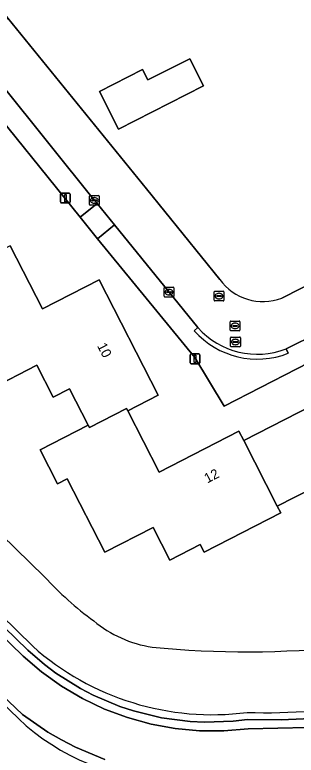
# Model space of a CAD drawing. Extents: x 162722 to 165104, y 384719 to 386284.
# Drawn here: x 163705.8 to 163734.5, y 384804.3 to 384879.9 of the extents above; entities that cross this region are included whole.
import ezdxf

# ---------------------------------------------------------------- set-up
doc = ezdxf.new("R2010")
doc.units = 0
for name, color, linetype in [('IMGEO_Berm_groen', 7, 'Continuous'), ('IMGEO_Erf', 7, 'Continuous'), ('IMGEO_Gemengd_bos', 7, 'Continuous'), ('IMGEO_Groenvoorziening', 7, 'Continuous'), ('IMGEO_Hek', 7, 'Continuous'), ('IMGEO_Kolk', 7, 'Continuous'), ('IMGEO_Lichtmast', 7, 'Continuous'), ('IMGEO_Moeras', 7, 'Continuous'), ('IMGEO_Pand', 7, 'Continuous'), ('IMGEO_Pand_nummerreeks', 7, 'Continuous'), ('IMGEO_Rijbaan_lokaal_open', 7, 'Continuous'), ('IMGEO_Rioolput', 7, 'Continuous'), ('IMGEO_Voetpad_open', 7, 'Continuous')]:
    doc.layers.add(name, color=color, linetype=linetype)

msp = doc.modelspace()

# ---------------------------------------------------------------- linework, layer by layer
at = {"layer": 'IMGEO_Berm_groen'}
msp.add_lwpolyline([(163714.958, 384803.812), (163711.989, 384805.077), (163710.555, 384805.819), (163709.16, 384806.63), (163706.545, 384808.42), (163682.557, 384831.217), (163680.479, 384833.392), (163678.562, 384835.713), (163678.197, 384835.444), (163680.683, 384832.479), (163706.139, 384808.003)], dxfattribs=at)
msp.add_arc((163722.127, 384824.936), 23.288, 226.64349, 269.02312, dxfattribs=at)
at = {"layer": 'IMGEO_Erf'}
for points in [[(163679.55, 384911.309), (163688.362, 384900.411), (163688.262, 384900.349), (163695.837, 384890.93), (163705.052, 384879.586), (163719.232, 384862.132), (163726.729, 384852.876)], [(163738.311, 384845.645), (163727.158, 384839.91), (163724.179, 384844.915), (163714.216, 384857.037), (163712.454, 384859.238), (163701.751, 384872.467)], [(163733.052, 384850.955), (163760.739, 384865.014)], [(163705.313, 384856.295), (163708.601, 384849.88), (163714.389, 384852.846), (163720.439, 384841.041), (163717.322, 384839.444), (163720.527, 384833.19), (163728.684, 384837.37), (163729.169, 384836.424), (163740.286, 384842.121)], [(163736.28, 384831.592), (163732.597, 384829.704), (163732.949, 384829.011), (163725.116, 384824.997), (163724.714, 384825.782), (163721.623, 384824.198), (163719.908, 384827.545), (163714.977, 384825.019), (163711.134, 384832.518), (163710.123, 384832), (163708.347, 384835.465), (163713.273, 384837.99), (163711.371, 384841.703), (163709.682, 384840.837), (163708.008, 384844.104), (163703.261, 384841.671)], [(163683.525, 384843.812), (163682.516, 384843.215), (163682.889, 384838.43), (163683.439, 384839.037), (163694.511, 384828.206), (163707.608, 384815.394)], [(163688.409, 384842.314), (163699.897, 384831.148), (163708.809, 384822.485)], [(163708.809, 384822.485), (163699.897, 384831.148), (163688.409, 384842.314)]]:
    msp.add_lwpolyline(points, dxfattribs=at)
msp.add_lwpolyline([(163723.664, 384875.433), (163725.072, 384872.655), (163716.365, 384868.242), (163714.419, 384872.081), (163718.839, 384874.321), (163719.376, 384873.26)], close=True, dxfattribs=at)
for centre, radius, start, end in [((163731.148, 384856.054), 5.443, 215.72427, 290.47696), ((163735.137, 384846.784), 35.827, 222.70509, 233.51607), ((163735.137, 384846.784), 35.827, 222.70509, 233.51607), ((163721.732, 384827.589), 12.44, 230.58877, 261.06998), ((163721.732, 384827.589), 12.44, 230.58877, 261.06998), ((163725.978, 384836.026), 27.625, 228.3184, 277.3383), ((163729.505, 384914.922), 100.094, 264.43638, 275.93504), ((163729.505, 384914.922), 100.094, 264.43638, 275.93504), ((163731.355, 384872.971), 64.37, 268.35499, 280.2761)]:
    msp.add_arc(centre, radius, start, end, dxfattribs=at)
at = {"layer": 'IMGEO_Gemengd_bos'}
msp.add_lwpolyline([(163707.608, 384815.394), (163694.511, 384828.206), (163693.84, 384827.84), (163707.119, 384814.998), (163708.798, 384813.547), (163709.977, 384812.661), (163712.47, 384811.086), (163713.777, 384810.402), (163716.492, 384809.252), (163717.893, 384808.789), (163720.759, 384808.094), (163723.683, 384807.713), (163725.156, 384807.642), (163728.104, 384807.74), (163729.569, 384807.909), (163733.004, 384807.892), (163735.291, 384807.981), (163739.848, 384808.398), (163743.207, 384808.923), (163742.838, 384809.633)], dxfattribs=at)
for centre, radius, start, end in [((163725.978, 384836.026), 27.625, 228.3184, 277.3383), ((163731.355, 384872.971), 64.37, 268.35499, 280.2761)]:
    msp.add_arc(centre, radius, start, end, dxfattribs=at)
at = {"layer": 'IMGEO_Groenvoorziening'}
for points in [[(163735.703, 384807.091), (163729.624, 384806.943), (163727.135, 384806.743), (163724.639, 384806.761), (163722.153, 384806.996), (163719.698, 384807.447), (163717.291, 384808.111), (163714.951, 384808.982), (163712.696, 384810.054), (163710.543, 384811.319), (163708.509, 384812.767), (163706.609, 384814.386), (163682.411, 384837.903)], [(163682.411, 384837.903), (163706.609, 384814.386), (163708.509, 384812.767), (163710.543, 384811.319), (163712.696, 384810.054), (163714.951, 384808.982), (163717.291, 384808.111), (163719.698, 384807.447), (163722.153, 384806.996), (163724.639, 384806.761), (163727.135, 384806.743), (163729.624, 384806.943), (163735.703, 384807.091)], [(163682.557, 384831.217), (163706.545, 384808.42), (163709.16, 384806.63), (163710.555, 384805.819), (163711.989, 384805.077), (163714.958, 384803.812)], [(163784.994, 384803.563), (163775.549, 384821.775), (163753.19, 384811.537), (163748.82, 384810.18), (163746.601, 384809.617), (163743.207, 384808.923), (163739.848, 384808.398), (163735.291, 384807.981), (163733.004, 384807.892), (163729.569, 384807.909), (163728.104, 384807.74), (163725.156, 384807.642), (163723.683, 384807.713), (163720.759, 384808.094), (163717.893, 384808.789), (163716.492, 384809.252), (163713.777, 384810.402), (163712.47, 384811.086), (163709.977, 384812.661), (163708.798, 384813.547), (163707.119, 384814.998), (163693.84, 384827.84)]]:
    msp.add_lwpolyline(points, dxfattribs=at)
at = {"layer": 'IMGEO_Hek'}
for points in [[(163714.958, 384803.812), (163711.989, 384805.077), (163710.555, 384805.819), (163709.16, 384806.63), (163706.545, 384808.42), (163682.557, 384831.217), (163680.479, 384833.392), (163678.562, 384835.713), (163677.842, 384840.47)], [(163743.207, 384808.923), (163739.848, 384808.398), (163735.291, 384807.981), (163733.004, 384807.892), (163729.569, 384807.909), (163728.104, 384807.74), (163725.156, 384807.642), (163723.683, 384807.713), (163720.759, 384808.094), (163717.893, 384808.789), (163716.492, 384809.252), (163713.777, 384810.402), (163712.47, 384811.086), (163709.977, 384812.661), (163708.798, 384813.547), (163707.119, 384814.998), (163693.84, 384827.84)]]:
    msp.add_lwpolyline(points, dxfattribs=at)
at = {"layer": 'IMGEO_Kolk'}
for p, q in [((163713.483, 384861.455), (163714.335, 384861.455)), ((163713.408, 384860.529), (163713.408, 384861.381)), ((163713.667, 384860.949), (163713.667, 384860.961)), ((163714.105, 384860.912), (163713.707, 384860.912)), ((163713.71, 384860.998), (163714.108, 384860.998)), ((163713.896, 384861.235), (163713.921, 384861.235)), ((163714.151, 384860.961), (163714.151, 384860.949)), ((163714.409, 384861.381), (163714.409, 384860.529)), ((163714.335, 384860.455), (163713.483, 384860.455)), ((163713.919, 384860.675), (163713.894, 384860.675)), ((163721.033, 384851.152), (163721.033, 384852.004)), ((163721.108, 384852.078), (163721.96, 384852.078)), ((163721.335, 384851.621), (163721.733, 384851.621)), ((163721.521, 384851.858), (163721.546, 384851.858)), ((163722.034, 384852.004), (163722.034, 384851.152)), ((163721.96, 384851.078), (163721.108, 384851.078)), ((163721.292, 384851.572), (163721.292, 384851.584)), ((163721.73, 384851.535), (163721.332, 384851.535)), ((163721.544, 384851.298), (163721.519, 384851.298)), ((163721.776, 384851.584), (163721.776, 384851.572))]:
    msp.add_line(p, q, dxfattribs=at)
for points in [[(163713.483, 384861.455), (163714.335, 384861.455)], [(163713.408, 384860.529), (163713.408, 384861.381)], [(163714.409, 384861.381), (163714.409, 384860.529)], [(163714.335, 384860.455), (163713.483, 384860.455)], [(163721.033, 384851.152), (163721.033, 384852.004)], [(163721.108, 384852.078), (163721.96, 384852.078)], [(163722.034, 384852.004), (163722.034, 384851.152)], [(163721.96, 384851.078), (163721.108, 384851.078)]]:
    msp.add_lwpolyline(points, dxfattribs=at)
for centre, radius, start, end in [((163713.485, 384861.379), 0.0765, 91.55205, 178.44795), ((163713.485, 384861.379), 0.0765, 91.55205, 178.44795), ((163714.333, 384861.379), 0.0765, 1.55205, 88.44795), ((163714.333, 384861.379), 0.0765, 1.55205, 88.44795), ((163713.707, 384860.958), 0.0403, 85.87752, 175.75265), ((163713.704, 384860.948), 0.0366, 178.93798, 274.71019), ((163714.108, 384860.955), 0.043, 264.86636, 352.45326), ((163714.112, 384860.96), 0.0386, 1.73085, 96.63898), ((163713.485, 384860.531), 0.0765, 181.55205, 268.44795), ((163713.485, 384860.531), 0.0765, 181.55205, 268.44795), ((163714.333, 384860.531), 0.0765, 271.55205, 358.44795), ((163714.333, 384860.531), 0.0765, 271.55205, 358.44795), ((163721.11, 384852.002), 0.0765, 91.55205, 178.44795), ((163721.11, 384852.002), 0.0765, 91.55205, 178.44795), ((163721.332, 384851.581), 0.0403, 85.87752, 175.75265), ((163721.737, 384851.583), 0.0386, 1.73085, 96.63898), ((163721.958, 384852.002), 0.0765, 1.55205, 88.44795), ((163721.958, 384852.002), 0.0765, 1.55205, 88.44795), ((163721.11, 384851.154), 0.0765, 181.55205, 268.44795), ((163721.11, 384851.154), 0.0765, 181.55205, 268.44795), ((163721.329, 384851.571), 0.0366, 178.93798, 274.71019), ((163721.733, 384851.578), 0.043, 264.86636, 352.45326), ((163721.958, 384851.154), 0.0765, 271.55205, 358.44795), ((163721.958, 384851.154), 0.0765, 271.55205, 358.44795)]:
    msp.add_arc(centre, radius, start, end, dxfattribs=at)
for centre, major_axis, ratio, start_param, end_param in [((163713.895, 384860.955), (-0.387, 0.002), 0.722429, 4.712389, 7.853982), ((163713.92, 384860.955), (-0.39, 0.002), 0.717154, 1.570796, 4.712389), ((163721.52, 384851.578), (-0.387, 0.002), 0.722429, 4.712389, 7.853982), ((163721.545, 384851.578), (-0.39, 0.002), 0.717154, 1.570796, 4.712389)]:
    msp.add_ellipse(centre, major_axis=major_axis, ratio=ratio, start_param=start_param, end_param=end_param, dxfattribs=at)
at = {"layer": 'IMGEO_Lichtmast'}
for p, q in [((163710.449, 384860.788), (163710.449, 384861.588)), ((163710.449, 384861.588), (163710.449, 384860.788)), ((163710.549, 384861.688), (163711.339, 384861.688)), ((163711.339, 384861.688), (163710.549, 384861.688)), ((163711.439, 384861.588), (163711.439, 384860.788)), ((163711.439, 384860.788), (163711.439, 384861.588)), ((163711.339, 384860.688), (163710.549, 384860.688)), ((163710.549, 384860.688), (163711.339, 384860.688)), ((163723.698, 384844.364), (163723.698, 384845.164)), ((163723.698, 384845.164), (163723.698, 384844.364)), ((163723.798, 384845.264), (163724.588, 384845.264)), ((163724.588, 384845.264), (163723.798, 384845.264)), ((163724.688, 384845.164), (163724.688, 384844.364)), ((163724.688, 384844.364), (163724.688, 384845.164)), ((163724.588, 384844.264), (163723.798, 384844.264)), ((163723.798, 384844.264), (163724.588, 384844.264))]:
    msp.add_line(p, q, dxfattribs=at)
for points in [[(163710.869, 384861.563), (163711.019, 384861.563), (163711.019, 384860.813), (163710.869, 384860.813), (163710.869, 384861.563)], [(163724.118, 384845.139), (163724.268, 384845.139), (163724.268, 384844.389), (163724.118, 384844.389), (163724.118, 384845.139)]]:
    msp.add_lwpolyline(points, dxfattribs=at)
for centre, start, end in [((163710.549, 384861.588), 90, 180), ((163710.549, 384861.588), 90, 180), ((163711.339, 384861.588), 0, 90), ((163711.339, 384861.588), 360, 90), ((163710.549, 384860.788), 180, 270), ((163710.549, 384860.788), 180, 270), ((163711.339, 384860.788), 270, 0), ((163711.339, 384860.788), 270, 0), ((163723.798, 384845.164), 90, 180), ((163723.798, 384845.164), 90, 180), ((163724.588, 384845.164), 0, 90), ((163724.588, 384845.164), 360, 90), ((163723.798, 384844.364), 180, 270), ((163723.798, 384844.364), 180, 270), ((163724.588, 384844.364), 270, 0), ((163724.588, 384844.364), 270, 0)]:
    msp.add_arc(centre, 0.1, start, end, dxfattribs=at)
at = {"layer": 'IMGEO_Moeras'}
msp.add_lwpolyline([(163706.139, 384808.003), (163680.683, 384832.479), (163678.197, 384835.444), (163678.562, 384835.713)], dxfattribs=at)
msp.add_arc((163722.127, 384824.936), 23.288, 226.64349, 269.02312, dxfattribs=at)
at = {"layer": 'IMGEO_Pand'}
for points in [[(163723.664, 384875.433), (163719.376, 384873.26), (163718.839, 384874.321), (163714.419, 384872.081), (163716.365, 384868.242), (163725.072, 384872.655)], [(163713.273, 384837.99), (163713.401, 384837.744), (163717.196, 384839.688), (163717.322, 384839.444), (163720.439, 384841.041), (163714.389, 384852.846), (163708.601, 384849.88), (163705.313, 384856.295), (163698.425, 384852.759), (163696.535, 384851.79), (163698.271, 384848.404), (163699.491, 384849.029), (163703.261, 384841.671), (163708.008, 384844.104), (163709.682, 384840.837), (163711.371, 384841.703)], [(163732.597, 384829.704), (163736.28, 384831.592), (163737.243, 384829.712), (163740.362, 384831.311), (163742.791, 384826.571), (163750.103, 384830.319), (163750.675, 384829.203), (163754.302, 384831.061), (163751.296, 384836.928), (163750.412, 384838.652), (163750.262, 384838.574), (163749.653, 384839.763), (163749.509, 384839.691), (163743.191, 384836.453), (163740.286, 384842.121), (163729.169, 384836.424)], [(163729.169, 384836.424), (163728.684, 384837.37), (163720.527, 384833.19), (163717.322, 384839.444), (163717.196, 384839.688), (163713.401, 384837.744), (163713.273, 384837.99), (163708.347, 384835.465), (163710.123, 384832), (163711.134, 384832.518), (163714.977, 384825.019), (163719.908, 384827.545), (163721.623, 384824.198), (163724.714, 384825.782), (163725.116, 384824.997), (163732.949, 384829.011), (163732.597, 384829.704)]]:
    msp.add_lwpolyline(points, close=True, dxfattribs=at)
at = {"layer": 'IMGEO_Rijbaan_lokaal_open'}
for points in [[(163726.729, 384852.876), (163719.232, 384862.132), (163705.052, 384879.586), (163701.376, 384876.543), (163703.517, 384873.907), (163704.441, 384872.749), (163713.909, 384860.955), (163714.201, 384860.638), (163715.953, 384858.469), (163721.534, 384851.578), (163724.495, 384847.949)], [(163760.739, 384865.014), (163733.052, 384850.955)], [(163733.497, 384845.778), (163736.831, 384847.425), (163737.316, 384847.642), (163743.627, 384850.894), (163748.211, 384853.215), (163758.493, 384858.439)]]:
    msp.add_lwpolyline(points, dxfattribs=at)
for centre, radius, start, end in [((163731.148, 384856.054), 5.443, 215.72427, 290.47696), ((163730.567, 384853.378), 8.146, 221.80122, 291.08073)]:
    msp.add_arc(centre, radius, start, end, dxfattribs=at)
at = {"layer": 'IMGEO_Rioolput'}
for p, q in [((163726.223, 384851.678), (163727.075, 384851.678)), ((163726.148, 384850.752), (163726.148, 384851.604)), ((163726.407, 384851.172), (163726.407, 384851.184)), ((163726.845, 384851.135), (163726.447, 384851.135)), ((163726.45, 384851.221), (163726.848, 384851.221)), ((163726.659, 384850.898), (163726.634, 384850.898)), ((163726.636, 384851.458), (163726.661, 384851.458)), ((163726.891, 384851.184), (163726.891, 384851.172)), ((163727.149, 384851.604), (163727.149, 384850.752)), ((163727.075, 384850.678), (163726.223, 384850.678)), ((163727.862, 384848.626), (163728.714, 384848.626)), ((163727.787, 384847.7), (163727.787, 384848.552)), ((163728.046, 384848.12), (163728.046, 384848.132)), ((163728.484, 384848.083), (163728.086, 384848.083)), ((163728.089, 384848.169), (163728.487, 384848.169)), ((163728.298, 384847.846), (163728.273, 384847.846)), ((163728.275, 384848.406), (163728.3, 384848.406)), ((163728.53, 384848.132), (163728.53, 384848.12)), ((163728.788, 384848.552), (163728.788, 384847.7)), ((163728.714, 384847.626), (163727.862, 384847.626)), ((163727.825, 384846.059), (163727.825, 384846.911)), ((163727.9, 384846.985), (163728.752, 384846.985)), ((163728.084, 384846.479), (163728.084, 384846.491)), ((163728.522, 384846.442), (163728.124, 384846.442)), ((163728.127, 384846.528), (163728.525, 384846.528)), ((163728.313, 384846.765), (163728.338, 384846.765)), ((163728.568, 384846.491), (163728.568, 384846.479)), ((163728.826, 384846.911), (163728.826, 384846.059)), ((163728.752, 384845.985), (163727.9, 384845.985)), ((163728.336, 384846.205), (163728.311, 384846.205))]:
    msp.add_line(p, q, dxfattribs=at)
for points in [[(163726.223, 384851.678), (163727.075, 384851.678)], [(163726.148, 384850.752), (163726.148, 384851.604)], [(163727.149, 384851.604), (163727.149, 384850.752)], [(163727.075, 384850.678), (163726.223, 384850.678)], [(163727.862, 384848.626), (163728.714, 384848.626)], [(163727.787, 384847.7), (163727.787, 384848.552)], [(163728.788, 384848.552), (163728.788, 384847.7)], [(163728.714, 384847.626), (163727.862, 384847.626)], [(163727.825, 384846.059), (163727.825, 384846.911)], [(163727.9, 384846.985), (163728.752, 384846.985)], [(163728.826, 384846.911), (163728.826, 384846.059)], [(163728.752, 384845.985), (163727.9, 384845.985)]]:
    msp.add_lwpolyline(points, dxfattribs=at)
for centre, radius, start, end in [((163726.225, 384851.602), 0.0765, 91.55205, 178.44795), ((163726.225, 384851.602), 0.0765, 91.55205, 178.44795), ((163727.073, 384851.602), 0.0765, 1.55205, 88.44795), ((163727.073, 384851.602), 0.0765, 1.55205, 88.44795), ((163726.447, 384851.181), 0.0403, 85.87752, 175.75265), ((163726.444, 384851.171), 0.0366, 178.93798, 274.71019), ((163726.848, 384851.178), 0.043, 264.86636, 352.45326), ((163726.852, 384851.183), 0.0386, 1.73085, 96.63898), ((163726.225, 384850.754), 0.0765, 181.55205, 268.44795), ((163726.225, 384850.754), 0.0765, 181.55205, 268.44795), ((163727.073, 384850.754), 0.0765, 271.55205, 358.44795), ((163727.073, 384850.754), 0.0765, 271.55205, 358.44795), ((163727.864, 384848.55), 0.0765, 91.55205, 178.44795), ((163727.864, 384848.55), 0.0765, 91.55205, 178.44795), ((163728.712, 384848.55), 0.0765, 1.55205, 88.44795), ((163728.712, 384848.55), 0.0765, 1.55205, 88.44795), ((163728.086, 384848.129), 0.0403, 85.87752, 175.75265), ((163728.083, 384848.119), 0.0366, 178.93798, 274.71019), ((163728.487, 384848.126), 0.043, 264.86636, 352.45326), ((163728.491, 384848.131), 0.0386, 1.73085, 96.63898), ((163727.864, 384847.702), 0.0765, 181.55205, 268.44795), ((163727.864, 384847.702), 0.0765, 181.55205, 268.44795), ((163728.712, 384847.702), 0.0765, 271.55205, 358.44795), ((163728.712, 384847.702), 0.0765, 271.55205, 358.44795), ((163727.902, 384846.909), 0.0765, 91.55205, 178.44795), ((163727.902, 384846.909), 0.0765, 91.55205, 178.44795), ((163728.124, 384846.488), 0.0403, 85.87752, 175.75265), ((163728.121, 384846.478), 0.0366, 178.93798, 274.71019), ((163728.525, 384846.485), 0.043, 264.86636, 352.45326), ((163728.529, 384846.49), 0.0386, 1.73085, 96.63898), ((163728.75, 384846.909), 0.0765, 1.55205, 88.44795), ((163728.75, 384846.909), 0.0765, 1.55205, 88.44795), ((163727.902, 384846.061), 0.0765, 181.55205, 268.44795), ((163727.902, 384846.061), 0.0765, 181.55205, 268.44795), ((163728.75, 384846.061), 0.0765, 271.55205, 358.44795), ((163728.75, 384846.061), 0.0765, 271.55205, 358.44795)]:
    msp.add_arc(centre, radius, start, end, dxfattribs=at)
for centre, major_axis, ratio, start_param, end_param in [((163726.635, 384851.178), (-0.387, 0.002), 0.722429, 4.712389, 7.853982), ((163726.66, 384851.178), (-0.39, 0.002), 0.717154, 1.570796, 4.712389), ((163728.274, 384848.126), (-0.387, 0.002), 0.722429, 4.712389, 7.853982), ((163728.299, 384848.126), (-0.39, 0.002), 0.717154, 1.570796, 4.712389), ((163728.312, 384846.485), (-0.387, 0.002), 0.722429, 4.712389, 7.853982), ((163728.337, 384846.485), (-0.39, 0.002), 0.717154, 1.570796, 4.712389)]:
    msp.add_ellipse(centre, major_axis=major_axis, ratio=ratio, start_param=start_param, end_param=end_param, dxfattribs=at)
at = {"layer": 'IMGEO_Voetpad_open'}
for points in [[(163713.909, 384860.955), (163704.441, 384872.749), (163703.517, 384873.907), (163701.751, 384872.467), (163712.454, 384859.238), (163714.201, 384860.638)], [(163714.201, 384860.638), (163712.454, 384859.238), (163714.216, 384857.037), (163715.953, 384858.469)]]:
    msp.add_lwpolyline(points, close=True, dxfattribs=at)
for points in [[(163724.121, 384847.618), (163724.495, 384847.949), (163721.534, 384851.578), (163715.953, 384858.469), (163714.216, 384857.037), (163724.179, 384844.915), (163727.158, 384839.91), (163738.311, 384845.645), (163737.316, 384847.642), (163736.831, 384847.425), (163733.497, 384845.778), (163733.722, 384845.329)], [(163724.495, 384847.949), (163724.121, 384847.618)], [(163733.722, 384845.329), (163733.497, 384845.778)]]:
    msp.add_lwpolyline(points, dxfattribs=at)
for centre, radius, start, end in [((163730.567, 384853.378), 8.146, 221.80122, 291.08073), ((163730.567, 384853.375), 8.642, 221.76818, 291.41241), ((163730.567, 384853.375), 8.642, 221.76818, 291.41241)]:
    msp.add_arc(centre, radius, start, end, dxfattribs=at)

# ---------------------------------------------------------------- texts
at = {"layer": 'IMGEO_Pand_nummerreeks'}
for s, rotation, p in [('10', 297.1349, (163714.161, 384846.099)), ('12', 27.13542, (163725.444, 384832.024))]:
    msp.add_text(s, height=1, rotation=rotation, dxfattribs=at).set_placement(p)

doc.saveas('drawing.dxf')
